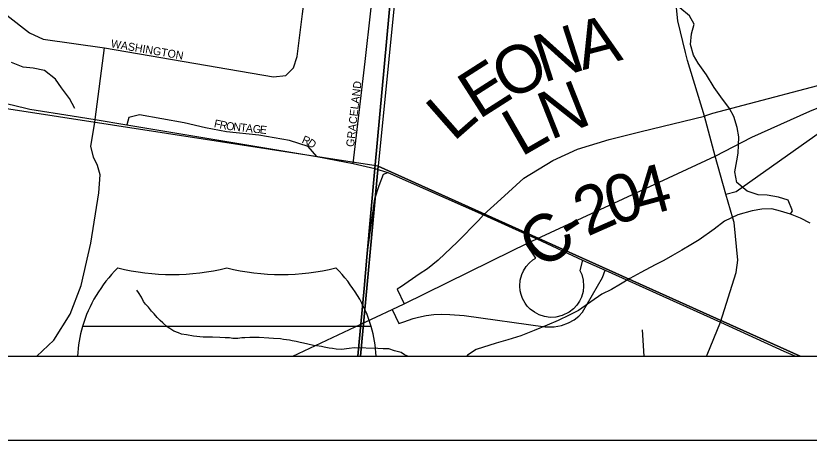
# Model space of a CAD drawing. Extents: x -209 to 4852, y 0 to 905.
# Drawn here: x 521.57 to 540.44, y 200.56 to 210.66 of the extents above; entities that cross this region are included whole.
import ezdxf

# ---------------------------------------------------------------- set-up
doc = ezdxf.new("R2010")
doc.units = 0
for name, color, linetype in [('Default', 7, 'Continuous'), ('GM_P_County_Alignment', 7, 'Continuous'), ('GM_X_County_Road', 7, 'Continuous'), ('GM_X_County_Road_Text', 7, 'Continuous'), ('GM_X_County_ROW', 7, 'Continuous'), ('GM_X_County_Subdivision_Text', 7, 'Continuous'), ('GM_X_Interstate_Location', 7, 'Continuous'), ('GM_X_Minor_Lake_Text', 7, 'Continuous'), ('GM_X_Minor_River', 7, 'Continuous'), ('GM_X_Rail_Line', 7, 'Continuous'), ('GM_X_Rail_Line_Text', 7, 'Continuous'), ('GM_X_Township_Text', 7, 'Continuous'), ('GM_X_Unincorporated_Text', 7, 'Continuous'), ('SH_Data', 7, 'Continuous')]:
    doc.layers.add(name, color=color, linetype=linetype)

msp = doc.modelspace()

# ---------------------------------------------------------------- linework, layer by layer
at = {"layer": 'Default'}
msp.add_lwpolyline([(571.768, 202.559), (571.768, 338.559), (435.768, 338.559), (435.768, 202.559)], close=True, dxfattribs=at)
at = {"layer": 'GM_X_County_Road'}
for points in [[(539.997, 205.935), (540.041, 206.016), (539.94, 206.269), (539.714, 206.342), (539.442, 206.393), (539.229, 206.397), (538.965, 206.486), (538.719, 206.696), (538.671, 206.948), (538.721, 207.206), (538.748, 207.395), (538.759, 207.585), (538.763, 207.783), (538.729, 208.004), (538.651, 208.264), (538.541, 208.456), (538.341, 208.734), (538.179, 208.958), (537.995, 209.258), (537.803, 209.535), (537.686, 209.728), (537.615, 209.98), (537.642, 210.231), (537.707, 210.465), (537.59, 210.657), (537.366, 210.852)], [(522.971, 208.455), (522.839, 208.693), (522.654, 208.948), (522.506, 209.156), (522.245, 209.359), (521.98, 209.417), (521.738, 209.437), (521.459, 209.549)], [(540.467, 205.728), (540.236, 205.843), (539.997, 205.935), (539.757, 206.012), (539.553, 206.065), (539.31, 206.059), (539.081, 206.021), (538.744, 205.92), (538.427, 205.772), (538.177, 205.583), (537.826, 205.33), (537.625, 205.208), (537.407, 205.079), (537.191, 204.958), (536.981, 204.836), (536.78, 204.73), (536.432, 204.552), (536.176, 204.41), (535.951, 204.273), (535.734, 204.145), (535.51, 204.031), (535.245, 203.851), (534.949, 203.649), (534.733, 203.535), (534.47, 203.408), (534.208, 203.296), (533.9, 203.17), (533.584, 203.045), (533.269, 202.95), (532.993, 202.869), (532.517, 202.719), (532.315, 202.582), (532.297, 202.559)], [(530.892, 202.559), (530.81, 202.591), (530.735, 202.646), (530.577, 202.688), (530.441, 202.73), (530.304, 202.733), (530.182, 202.744), (529.612, 202.758), (529.498, 202.738), (529.315, 202.72), (529.186, 202.723), (529.102, 202.74), (529.019, 202.75), (528.905, 202.775), (528.837, 202.785), (528.716, 202.803), (528.648, 202.812), (528.512, 202.846), (528.413, 202.864), (528.33, 202.881), (528.232, 202.906), (528.141, 202.924), (528.08, 202.94), (528.005, 202.95), (527.936, 202.959), (527.861, 202.969), (527.693, 202.98), (527.587, 202.983), (527.352, 203.004), (527.2, 203), (527.131, 203.002), (527.017, 202.997), (526.941, 202.991), (526.849, 202.978), (526.728, 202.981), (526.652, 202.991), (526.545, 202.993), (526.416, 203.004), (526.241, 203.009), (526.089, 203.012), (526.021, 203.014), (525.793, 203.035), (525.627, 203.069), (525.505, 203.08), (525.438, 203.112), (525.325, 203.153), (525.227, 203.216), (525.167, 203.256), (525.063, 203.349), (524.996, 203.404), (524.93, 203.482), (524.856, 203.567), (524.796, 203.63), (524.723, 203.723), (524.648, 203.793), (524.604, 203.863), (524.554, 203.963), (524.488, 204.071), (524.444, 204.133)]]:
    msp.add_lwpolyline(points, dxfattribs=at)
at = {"layer": 'GM_X_County_Road_Text'}
for points in [[(537.496, 209.79), (537.314, 210.538), (537.235, 211.325), (537.266, 211.546)], [(537.948, 208.27), (537.542, 209.601), (537.496, 209.79)], [(532.693, 205.922), (533.103, 206.3), (533.655, 206.794), (534.339, 207.218), (534.931, 207.489), (535.68, 207.718), (536.44, 207.905), (537.948, 208.27)], [(538.622, 205.847), (538.461, 206.412), (538.203, 207.317), (537.948, 208.27)], [(538.001, 202.559), (538.013, 202.59), (538.328, 203.37), (538.705, 204.552), (538.746, 204.843), (538.653, 205.738), (538.622, 205.847)]]:
    msp.add_lwpolyline(points, dxfattribs=at)
at = {"layer": 'GM_X_County_ROW'}
msp.add_lwpolyline([(529.85, 204.169), (529.915, 204.912), (530.044, 205.849), (530.109, 206.301), (530.206, 206.624), (530.316, 206.895), (530.415, 206.928)], dxfattribs=at)
at = {"layer": 'GM_X_County_Subdivision_Text'}
for points in [[(520.59, 208.81), (520.711, 208.757), (521.108, 208.623), (521.477, 208.54), (521.899, 208.44), (522.905, 208.281)], [(522.905, 208.281), (523.457, 208.194), (524.204, 208.066), (528.724, 207.31), (528.975, 207.263)], [(528.975, 207.263), (529.595, 207.148), (530.109, 207.025), (530.415, 206.928), (532.693, 205.922), (533.708, 205.463)], [(533.708, 205.463), (533.961, 205.348), (535.051, 204.846), (535.586, 204.603), (538.328, 203.37), (539.836, 202.677), (540.116, 202.559)]]:
    msp.add_lwpolyline(points, dxfattribs=at)
at = {"layer": 'GM_X_Minor_Lake_Text'}
msp.add_lwpolyline([(435.768, 202.559), (529.706, 202.559), (529.85, 204.169), (529.915, 204.912), (530.109, 207.025), (530.557, 211.945), (531.173, 218.724), (531.472, 222.006), (531.778, 225.399), (535.693, 268.436), (536.858, 281.498), (537.527, 289.161), (525.816, 289.929), (502.172, 292.108)], dxfattribs=at)
msp.add_lwpolyline([(529.706, 202.559), (571.768, 202.559), (571.768, 262.071), (562.454, 262.602), (559.929, 262.758), (554.405, 263.075), (535.693, 268.436), (531.778, 225.399), (531.472, 222.006), (531.173, 218.724), (530.557, 211.945), (530.109, 207.025), (529.915, 204.912), (529.85, 204.169)], close=True, dxfattribs=at)
at = {"layer": 'GM_X_Minor_River'}
for points in [[(511.895, 231.246), (532.215, 227.465), (530.19, 207.083), (509.934, 210.211)], [(540.222, 202.559), (549.595, 202.559), (551.202, 220.877), (532.215, 227.465), (530.19, 207.083)], [(509.208, 202.559), (529.765, 202.559), (530.19, 207.083), (509.934, 210.211)], [(529.765, 202.559), (540.222, 202.559), (530.19, 207.083)]]:
    msp.add_lwpolyline(points, close=True, dxfattribs=at)
at = {"layer": 'GM_X_Rail_Line'}
for points in [[(541.615, 208.854), (541.511, 209.226), (538.144, 208.333), (537.948, 208.27)], [(538.461, 206.412), (538.704, 206.48), (541.09, 208.172), (541.326, 208.326), (541.559, 208.452), (541.461, 208.803)], [(532.693, 205.922), (532.575, 205.786), (532.075, 205.277), (531.616, 204.843), (531.356, 204.64), (531.159, 204.508), (530.743, 204.215), (530.641, 204.156), (530.806, 203.805)], [(535.051, 204.846), (534.985, 204.596), (535.029, 204.499), (535.063, 204.37), (535.074, 204.228), (535.061, 204.098), (535.022, 203.964), (534.978, 203.871), (534.913, 203.773), (534.831, 203.684), (534.734, 203.607), (534.563, 203.523), (534.413, 203.488), (534.275, 203.482), (534.145, 203.501), (534.018, 203.542), (533.902, 203.604), (533.804, 203.68), (533.734, 203.752), (533.683, 203.821), (533.623, 203.932), (533.588, 204.025), (533.568, 204.111), (533.557, 204.228), (533.568, 204.371), (533.604, 204.503), (533.644, 204.592), (533.706, 204.692), (533.777, 204.774), (533.862, 204.848), (533.938, 204.893), (533.706, 205.232)], [(530.522, 203.669), (530.68, 203.334), (530.795, 203.375), (531.021, 203.453), (531.142, 203.486), (531.329, 203.524), (531.514, 203.547), (531.696, 203.558), (531.888, 203.554), (532.231, 203.524), (534.163, 203.255), (534.372, 203.254), (534.546, 203.287), (534.716, 203.352), (534.846, 203.426), (534.957, 203.513), (535.051, 203.609), (535.524, 204.432), (535.586, 204.603)]]:
    msp.add_lwpolyline(points, dxfattribs=at)
at = {"layer": 'GM_X_Rail_Line_Text'}
for points in [[(537.096, 206.804), (538.203, 207.317), (539.077, 207.775), (540.455, 208.394), (541.461, 208.803), (541.615, 208.854), (543.055, 209.341), (543.731, 209.497), (544.522, 209.664), (545.926, 209.893), (546.935, 210.028), (548.309, 210.089), (550.296, 210.071), (559.683, 209.986), (560.96, 210.005), (562.204, 210.147), (563.298, 210.398), (564.382, 210.712), (565.308, 211.066), (566.779, 211.708), (568.07, 212.506), (569.318, 213.444), (569.963, 214.01)], [(533.961, 205.348), (537.096, 206.804)], [(533.365, 205.064), (533.706, 205.232), (533.961, 205.348)], [(528.158, 202.559), (529.774, 203.317), (530.522, 203.669), (530.806, 203.805), (533.365, 205.064)]]:
    msp.add_lwpolyline(points, dxfattribs=at)
at = {"layer": 'GM_X_Township_Text'}
msp.add_line((536.512, 202.559), (536.477, 203.182), dxfattribs=at)
for points in [[(521.813, 212.217), (521.142, 211.454), (521.112, 211.185), (521.142, 210.916), (521.352, 210.676), (521.89, 210.258), (522.219, 210.108), (523.673, 209.897), (527.694, 209.211), (527.993, 209.241), (528.173, 209.42), (528.262, 209.689), (528.382, 210.707), (528.592, 212.292), (528.708, 213.327), (528.511, 213.913), (528.502, 214.116), (528.861, 217.197), (528.921, 217.347), (529.04, 217.467), (529.22, 217.496), (530.506, 217.377)], [(529.595, 207.148), (529.878, 209.57), (530.147, 211.993)], [(523.444, 208.122), (523.457, 208.194), (523.673, 209.897)], [(528.724, 207.31), (528.521, 207.547), (528.074, 207.693), (527.346, 207.821), (526.581, 207.902), (526.08, 207.994), (525.57, 208.112), (524.504, 208.303), (524.258, 208.239), (524.204, 208.066)], [(522.069, 202.559), (522.47, 202.938), (522.86, 203.556), (523.12, 204.239), (523.348, 205.247), (523.543, 206.45), (523.576, 206.872), (523.511, 207.1), (523.413, 207.295), (523.348, 207.555), (523.444, 208.122)]]:
    msp.add_lwpolyline(points, dxfattribs=at)
at = {"layer": 'GM_X_Unincorporated_Text'}
for p, q in [((530.019, 203.267), (523.152, 203.267)), ((530.019, 203.267), (523.152, 203.267)), ((523.036, 202.559), (530.135, 202.559))]:
    msp.add_line(p, q, dxfattribs=at)
for centre, start_param, end_param in [((527.473, 202.456), 2.47259, 2.911027), ((525.289, 208.054), 4.415841, 5.008937), ((527.883, 208.054), 4.415841, 5.008937), ((525.698, 202.456), 0.230566, 0.669003), ((527.473, 202.456), 2.911027, 3.112511), ((525.698, 202.456), 0.029082, 0.230566)]:
    msp.add_ellipse(centre, major_axis=(4.439, 0), ratio=0.8, start_param=start_param, end_param=end_param, dxfattribs=at)
at = {"layer": 'SH_Data'}
for p, q in [((435.768, 202.559), (571.768, 202.559)), ((433.768, 200.559), (573.768, 200.559))]:
    msp.add_line(p, q, dxfattribs=at)

# ---------------------------------------------------------------- texts
at = {"layer": 'GM_P_County_Alignment'}
for s, rotation, p in [('N', 17.8532, (534.117, 209.063)), ('A', 14.6768, (535.052, 209.365)), ('O', 27.1532, (533.272, 208.625)), ('E', 32.5442, (532.58, 208.182)), ('N', 21.5491, (534.283, 207.698)), ('L', 41.2762, (531.978, 207.649)), ('L', 29.9921, (533.587, 207.293)), ('4', 15.1912, (536.431, 205.857)), ('0', 15.8124, (535.76, 205.667)), ('2', 23.9086, (535.16, 205.398)), ('C', 41.2135, (534.146, 204.574)), ('-', 33.5753, (534.816, 205.164))]:
    msp.add_text(s, height=1.136, rotation=rotation, dxfattribs=at).set_placement(p)
at = {"layer": 'GM_X_Interstate_Location'}
for s, height, rotation, p in [('WASHINGTON', 0.1894, 350.2388, (523.817, 209.913)), ('GRACELAND', 0.1894, 83.3685, (529.609, 207.532)), ('F', 0.189, 348.2507, (526.269, 208.012)), ('R', 0.189, 348.6507, (526.401, 207.985)), ('O', 0.189, 352.4519, (526.561, 207.953)), ('N', 0.189, 353.9767, (526.732, 207.93)), ('T', 0.189, 353.9796, (526.898, 207.913)), ('A', 0.189, 353.9888, (527.03, 207.899)), ('G', 0.189, 354.0112, (527.196, 207.881)), ('E', 0.189, 353.9796, (527.362, 207.864)), ('R', 0.189, 337.3372, (528.355, 207.645)), ('D', 0.189, 325.7583, (528.484, 207.592))]:
    msp.add_text(s, height=height, rotation=rotation, dxfattribs=at).set_placement(p)

doc.saveas('drawing.dxf')
